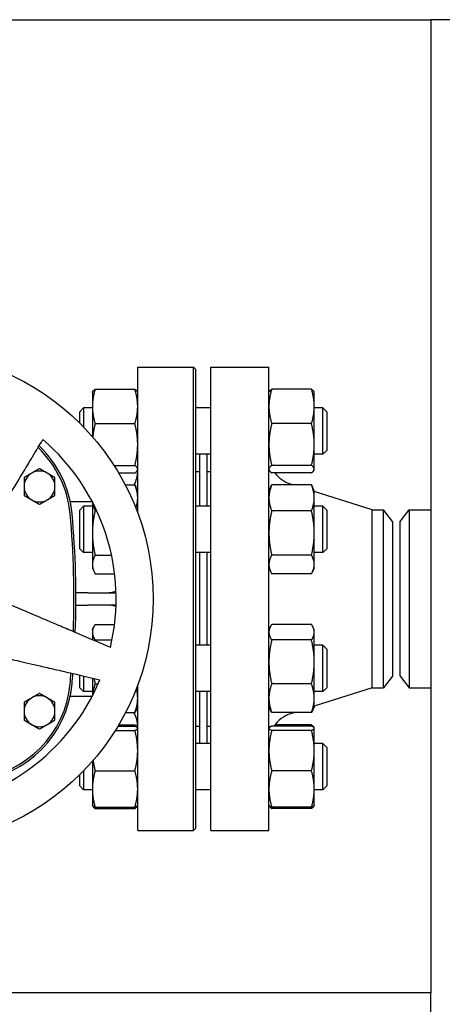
# Model space of a CAD drawing. Header units: inches. Extents: x 18 to 846, y -67 to 561.
# Tile 497 of 656: x 499 to 506, y 277 to 293. Entities that reach past the tile are written whole.
import ezdxf

# ---------------------------------------------------------------- set-up
doc = ezdxf.new("R2010")
doc.units = ezdxf.units.IN
doc.header["$LTSCALE"] = 24
doc.header["$MEASUREMENT"] = 0
doc.layers.add('Visible (ANSI)', color=7, linetype='Continuous', lineweight=30)

msp = doc.modelspace()

# ---------------------------------------------------------------- linework, layer by layer
at = {"layer": 'Visible (ANSI)'}
for p, q in [((476.73293, 293.04286), (505.92843, 293.04286)), ((505.92843, 293.04286), (505.92843, 277.29286)), ((506.30343, 293.04286), (505.92843, 293.04286)), ((501.18343, 285.05981), (501.18343, 287.41786)), ((501.18343, 287.41786), (502.08968, 287.41786)), ((502.08968, 279.91786), (502.08968, 287.41786)), ((502.12093, 287.38661), (502.08968, 287.41786)), ((502.12093, 287.38661), (502.12093, 279.94911)), ((502.36843, 279.91786), (502.36843, 287.41786)), ((502.36843, 287.41786), (503.30843, 287.41786)), ((503.30843, 279.91786), (503.30843, 287.41786)), ((500.49452, 287.06055), (501.13834, 287.06055)), ((503.99734, 287.06055), (503.35352, 287.06055)), ((500.44943, 287.00907), (500.45358, 287.01797)), ((500.44943, 287.00907), (500.44943, 286.78257)), ((501.18343, 287.00907), (501.17928, 287.01797)), ((503.30843, 287.00907), (503.31258, 287.01797)), ((504.04243, 287.00907), (504.03828, 287.01797)), ((504.04243, 286.78257), (504.04243, 287.00907)), ((500.24593, 286.69657), (500.30843, 286.75907)), ((500.30843, 286.75907), (500.30843, 286.44894)), ((500.44943, 286.75907), (500.30843, 286.75907)), ((500.44943, 286.78257), (500.44943, 286.29536)), ((502.36843, 286.75907), (502.12093, 286.75907)), ((504.04243, 286.16634), (504.04243, 286.78257)), ((504.18343, 286.75907), (504.04243, 286.75907)), ((504.18343, 286.00907), (504.18343, 286.75907)), ((504.24593, 286.69657), (504.18343, 286.75907)), ((500.24593, 286.51213), (500.24593, 286.69657)), ((504.24593, 286.69657), (504.24593, 286.07157)), ((500.49452, 286.50458), (501.13834, 286.50458)), ((503.99734, 286.50458), (503.35352, 286.50458)), ((504.04243, 285.76785), (504.04243, 286.16634)), ((502.36843, 286.00907), (502.12093, 286.00907)), ((502.18343, 286.00907), (502.18343, 285.16795)), ((502.30343, 286.00907), (502.30343, 285.16795)), ((504.18343, 286.00907), (504.04243, 286.00907)), ((504.24593, 286.07157), (504.18343, 286.00907)), ((500.79994, 285.8281), (501.13834, 285.8281)), ((503.99734, 285.8281), (503.35352, 285.8281)), ((504.04243, 285.75907), (504.04243, 285.76785)), ((500.87429, 285.70759), (501.13834, 285.70759)), ((501.18343, 285.75907), (501.17928, 285.75017)), ((502.12093, 285.72786), (502.18343, 285.72786)), ((502.30843, 285.60786), (502.30343, 285.60786)), ((502.30843, 285.16795), (502.30843, 285.72786)), ((502.30843, 285.72786), (502.36843, 285.72786)), ((503.30843, 285.75907), (503.31258, 285.75017)), ((503.99734, 285.70759), (503.35352, 285.70759)), ((504.04243, 285.75907), (504.03828, 285.75017)), ((500.98324, 285.51145), (501.13834, 285.51145)), ((501.18343, 285.41795), (501.1543, 285.48041)), ((503.30843, 285.41795), (503.33755, 285.48041)), ((503.99734, 285.51145), (503.35352, 285.51145)), ((503.70754, 285.51145), (503.65745, 285.52732)), ((504.04243, 285.41795), (504.0133, 285.48041)), ((504.04243, 285.30249), (504.04243, 285.41795)), ((504.98176, 285.10786), (504.04243, 285.40538)), ((504.04243, 284.73427), (504.04243, 285.30249)), ((500.09053, 285.24267), (500.44673, 285.24267)), ((500.24593, 285.10545), (500.30843, 285.16795)), ((500.30843, 285.16795), (500.30843, 284.41795)), ((500.44943, 285.16795), (500.30843, 285.16795)), ((500.44943, 285.2375), (500.44943, 284.73427)), ((502.36843, 285.16795), (502.12093, 285.16795)), ((504.18343, 285.16795), (504.04243, 285.16795)), ((504.18343, 284.41795), (504.18343, 285.16795)), ((504.24593, 285.10545), (504.18343, 285.16795)), ((500.24593, 284.48045), (500.24593, 285.10545)), ((500.49452, 285.09352), (500.52009, 285.09352)), ((503.99734, 285.09352), (503.35352, 285.09352)), ((504.24593, 285.10545), (504.24593, 284.48045)), ((504.98176, 282.22786), (504.98176, 285.10786)), ((504.98176, 285.10786), (505.16456, 285.10786)), ((505.16456, 282.22786), (505.16456, 285.10786)), ((505.30843, 284.92036), (505.16456, 285.10786)), ((505.43343, 284.92036), (505.5773, 285.10786)), ((505.5773, 285.10786), (505.5773, 282.22786)), ((505.5773, 285.10786), (505.92843, 285.10786)), ((505.30843, 284.92036), (505.30843, 282.41536)), ((505.43343, 282.41536), (505.43343, 284.92036)), ((500.44943, 284.73427), (500.44943, 284.22474)), ((504.04243, 284.22474), (504.04243, 284.73427)), ((500.24593, 284.48045), (500.30843, 284.41795)), ((500.44943, 284.41795), (500.30843, 284.41795)), ((500.49452, 284.37502), (500.75908, 284.37502)), ((502.36843, 284.41795), (502.12093, 284.41795)), ((502.18343, 284.41795), (502.18343, 282.91778)), ((502.30343, 284.41795), (502.30343, 282.91778)), ((502.30843, 282.91778), (502.30843, 284.41795)), ((503.99734, 284.37502), (503.35352, 284.37502)), ((504.18343, 284.41795), (504.04243, 284.41795)), ((504.24593, 284.48045), (504.18343, 284.41795)), ((500.44943, 284.22474), (500.44943, 284.16795)), ((500.44943, 284.16795), (500.47855, 284.1055)), ((503.30843, 284.16795), (503.33755, 284.1055)), ((504.04243, 284.16795), (504.0133, 284.1055)), ((504.04243, 284.16795), (504.04243, 284.22474)), ((500.49452, 284.07445), (500.80903, 284.07445)), ((503.99734, 284.07445), (503.35352, 284.07445)), ((500.37843, 283.76786), (500.1831, 283.76786)), ((500.37843, 283.76786), (500.83196, 283.76786)), ((500.1831, 283.56786), (500.37843, 283.56786)), ((500.83196, 283.56786), (500.37843, 283.56786)), ((500.44943, 283.16778), (500.46891, 283.20954)), ((500.49452, 283.25433), (500.80819, 283.25433)), ((503.30843, 283.16778), (503.32791, 283.20954)), ((503.99734, 283.25433), (503.35352, 283.25433)), ((504.04243, 283.16778), (504.02295, 283.20954)), ((500.44943, 283.16778), (500.44943, 283.12862)), ((500.44943, 283.12862), (500.44943, 283.00676)), ((504.04243, 283.12862), (504.04243, 283.16778)), ((504.04243, 282.64714), (504.04243, 283.12862)), ((500.49452, 283.00292), (500.76777, 283.00292)), ((502.36843, 282.91778), (502.12093, 282.91778)), ((503.99734, 283.00292), (503.35352, 283.00292)), ((504.18343, 282.91778), (504.04243, 282.91778)), ((504.18343, 282.16778), (504.18343, 282.91778)), ((504.24593, 282.85528), (504.18343, 282.91778)), ((504.24593, 282.85528), (504.24593, 282.23028)), ((504.04243, 282.06129), (504.04243, 282.64714)), ((500.24593, 282.23028), (500.24593, 282.43366)), ((500.30843, 282.41923), (500.30843, 282.16778)), ((505.30843, 282.41536), (505.16456, 282.22786)), ((505.43343, 282.41536), (505.5773, 282.22786)), ((500.44943, 282.38668), (500.44943, 282.09823)), ((500.49452, 282.29136), (500.54233, 282.29136)), ((501.18343, 279.91786), (501.18343, 282.27592)), ((503.99734, 282.29136), (503.35352, 282.29136)), ((500.24593, 282.23028), (500.30843, 282.16778)), ((500.44943, 282.16778), (500.30843, 282.16778)), ((502.36843, 282.16778), (502.12093, 282.16778)), ((502.18343, 282.16778), (502.18343, 281.32666)), ((502.30343, 282.16778), (502.30343, 281.32666)), ((502.30843, 281.60786), (502.30843, 282.16778)), ((504.98176, 282.22786), (504.04243, 281.93035)), ((504.18343, 282.16778), (504.04243, 282.16778)), ((504.24593, 282.23028), (504.18343, 282.16778)), ((504.98176, 282.22786), (505.16456, 282.22786)), ((505.5773, 282.22786), (505.92843, 282.22786)), ((500.09053, 282.09306), (500.44673, 282.09306)), ((504.04243, 281.91778), (504.04243, 282.06129)), ((500.98684, 281.83122), (501.13834, 281.83122)), ((501.18343, 281.91778), (501.16395, 281.87601)), ((503.30843, 281.91778), (503.32791, 281.87601)), ((503.99734, 281.83122), (503.35352, 281.83122)), ((503.72946, 281.83122), (503.65745, 281.80841)), ((504.04243, 281.91778), (504.02295, 281.87601)), ((500.87429, 281.62814), (501.13834, 281.62814)), ((502.30843, 281.72786), (502.30343, 281.72786)), ((503.99734, 281.62814), (503.40575, 281.62814)), ((500.8205, 281.54002), (501.13834, 281.54002)), ((500.86214, 281.60778), (501.13834, 281.60778)), ((501.18214, 281.57943), (501.17928, 281.58556)), ((501.18343, 281.57666), (501.18214, 281.57943)), ((502.12093, 281.60786), (502.18343, 281.60786)), ((502.30843, 281.60786), (502.36843, 281.60786)), ((503.30843, 281.57666), (503.30972, 281.57943)), ((503.99734, 281.60778), (503.35352, 281.60778)), ((503.99734, 281.54002), (503.35352, 281.54002)), ((504.04114, 281.57943), (504.03828, 281.58556)), ((504.04243, 281.57666), (504.04114, 281.57943)), ((504.04243, 281.5739), (504.04243, 281.57666)), ((504.04243, 281.21196), (504.04243, 281.5739)), ((502.36843, 281.32666), (502.12093, 281.32666)), ((504.18343, 281.32666), (504.04243, 281.32666)), ((504.18343, 280.57666), (504.18343, 281.32666)), ((504.24593, 281.26416), (504.18343, 281.32666)), ((504.04243, 280.58972), (504.04243, 281.21196)), ((504.24593, 281.26416), (504.24593, 280.63916)), ((500.44943, 281.04037), (500.44943, 280.58972)), ((500.24593, 280.63916), (500.24593, 280.8236)), ((500.30843, 280.88679), (500.30843, 280.57666)), ((500.49452, 280.8839), (501.13834, 280.8839)), ((503.99734, 280.8839), (503.35352, 280.8839)), ((500.24593, 280.63916), (500.30843, 280.57666)), ((500.44943, 280.57666), (500.30843, 280.57666)), ((500.44943, 280.58972), (500.44943, 280.32666)), ((502.36843, 280.57666), (502.12093, 280.57666)), ((504.04243, 280.32666), (504.04243, 280.58972)), ((504.18343, 280.57666), (504.04243, 280.57666)), ((504.24593, 280.63916), (504.18343, 280.57666)), ((500.44943, 280.32666), (500.45072, 280.32389)), ((500.45072, 280.32389), (500.45358, 280.31776)), ((500.49452, 280.29554), (501.13834, 280.29554)), ((500.49452, 280.27518), (501.13834, 280.27518)), ((501.18214, 280.32389), (501.17928, 280.31776)), ((501.18343, 280.32666), (501.18214, 280.32389)), ((503.30843, 280.32666), (503.30972, 280.32389)), ((503.30972, 280.32389), (503.31258, 280.31776)), ((503.99734, 280.29554), (503.35352, 280.29554)), ((503.99734, 280.27518), (503.35352, 280.27518)), ((504.04114, 280.32389), (504.03828, 280.31776)), ((504.04243, 280.32666), (504.04114, 280.32389)), ((501.18343, 279.91786), (502.08968, 279.91786)), ((502.12093, 279.94911), (502.08968, 279.91786)), ((502.36843, 279.91786), (503.30843, 279.91786)), ((505.92843, 277.29286), (476.73293, 277.29286)), ((505.92843, 276.91786), (505.92843, 277.29286))]:
    msp.add_line(p, q, dxfattribs=at)
msp.add_circle((497.43343, 283.66786), 4, dxfattribs=at)
for centre, radius, start, end in [((497.43343, 283.66786), 3.4, 346.64927, 49.35073), ((498.39521, 284.88671), 1.70103, 5.255296, 46.325001), ((498.39521, 284.88671), 1.73228, 5.255296, 46.557354), ((499.59288, 285.48676), 0.25, 120, 180), ((499.59288, 285.48676), 0.25, 60, 120), ((499.59288, 285.48676), 0.25, 0, 60), ((500.68343, 285.74267), 0.5, 332.456088, 0), ((503.80843, 286.00398), 0.5, 216.354251, 252.425284), ((499.59288, 285.48676), 0.25, 180, 240), ((499.59288, 285.48676), 0.25, 300, 0), ((499.59288, 285.48676), 0.25, 240, 300), ((485.14406, 283.66786), 15.00812, 357.972631, 5.255296), ((485.14406, 283.66786), 15.03937, 357.927003, 5.255296), ((485.14406, 283.66786), 15.00812, 354.744704, 355.408408), ((485.14406, 283.66786), 15.03937, 354.744704, 355.39081), ((497.43343, 283.66786), 3.4, 274.64927, 337.35073), ((498.39521, 282.44902), 1.70103, 275.817836, 354.744707), ((498.39521, 282.44902), 1.73228, 275.817836, 354.744707), ((499.59288, 281.84897), 0.25, 60, 120), ((499.59288, 281.84897), 0.25, 120, 180), ((499.59288, 281.84897), 0.25, 0, 60), ((499.59288, 281.84897), 0.25, 180, 240), ((499.59288, 281.84897), 0.25, 300, 0), ((500.68343, 281.59306), 0.5, 0, 28.445161), ((503.80843, 281.33175), 0.5, 107.574716, 146.49188), ((499.59288, 281.84897), 0.25, 240, 300)]:
    msp.add_arc(centre, radius, start, end, dxfattribs=at)
for points, weights in [([(500.49452, 287.06055), (500.44943, 286.91158), (500.44943, 286.78257)], [1, 1.0379548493, 1]), ([(500.45358, 287.01797), (500.46286, 287.03788), (500.49452, 287.06055)], [1.01611555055, 1.02634702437, 1]), ([(501.18343, 286.78257), (501.18343, 286.91158), (501.13834, 287.06055)], [1, 1.0379548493, 1]), ([(501.13834, 287.06055), (501.16999, 287.03788), (501.17928, 287.01797)], [1, 1.02634702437, 1.01611555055]), ([(503.35352, 287.06055), (503.30843, 286.91158), (503.30843, 286.78257)], [1, 1.0379548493, 1]), ([(503.31258, 287.01797), (503.32186, 287.03788), (503.35352, 287.06055)], [1.01611555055, 1.02634702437, 1]), ([(503.99734, 287.06055), (504.02899, 287.03788), (504.03828, 287.01797)], [1, 1.02634702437, 1.01611555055]), ([(504.04243, 286.78257), (504.04243, 286.91158), (503.99734, 287.06055)], [1, 1.0379548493, 1]), ([(500.44943, 286.78257), (500.44943, 286.65355), (500.49452, 286.50458)], [1, 1.0379548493, 1]), ([(501.13834, 286.50458), (501.18343, 286.65355), (501.18343, 286.78257)], [1, 1.0379548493, 1]), ([(503.30843, 286.78257), (503.30843, 286.65355), (503.35352, 286.50458)], [1, 1.0379548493, 1]), ([(503.99734, 286.50458), (504.04243, 286.65355), (504.04243, 286.78257)], [1, 1.0379548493, 1]), ([(500.49452, 286.50458), (500.46595, 286.38976), (500.45567, 286.28819)], [1, 1.02371349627, 1.01779547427]), ([(501.18343, 286.16634), (501.18343, 286.32332), (501.13834, 286.50458)], [1, 1.0379548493, 1]), ([(503.35352, 286.50458), (503.30843, 286.32332), (503.30843, 286.16634)], [1, 1.0379548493, 1]), ([(504.04243, 286.16634), (504.04243, 286.32332), (503.99734, 286.50458)], [1, 1.0379548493, 1]), ([(498.57448, 284.46038), (498.88597, 284.97879), (499.64828, 286.24748)], [2.0263127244, 1.58117079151, 1]), ([(501.13834, 285.8281), (501.18343, 286.00936), (501.18343, 286.16634)], [1, 1.0379548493, 1]), ([(503.30843, 286.16634), (503.30843, 286.00936), (503.35352, 285.8281)], [1, 1.0379548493, 1]), ([(503.99734, 285.8281), (504.04243, 286.00936), (504.04243, 286.16634)], [1, 1.0379548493, 1]), ([(499.59288, 285.77544), (499.52589, 285.73676), (499.46788, 285.70327)], [1.01001874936, 1.04314139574, 1]), ([(499.71788, 285.70327), (499.65986, 285.73676), (499.59288, 285.77544)], [1, 1.04314139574, 1.01001874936]), ([(501.18343, 285.76785), (501.18343, 285.79581), (501.13834, 285.8281)], [1, 1.0379548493, 1]), ([(501.13834, 285.70759), (501.18343, 285.73988), (501.18343, 285.76785)], [1, 1.0379548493, 1]), ([(503.35352, 285.8281), (503.30843, 285.79581), (503.30843, 285.76785)], [1, 1.0379548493, 1]), ([(503.30843, 285.76785), (503.30843, 285.73988), (503.35352, 285.70759)], [1, 1.0379548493, 1]), ([(504.04243, 285.76785), (504.04243, 285.79581), (503.99734, 285.8281)], [1, 1.0379548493, 1]), ([(503.99734, 285.70759), (504.04243, 285.73988), (504.04243, 285.76785)], [1, 1.0379548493, 1]), ([(499.46788, 285.70327), (499.40986, 285.66978), (499.34288, 285.6311)], [1, 1.04314139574, 1.01001874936]), ([(499.34288, 285.6311), (499.34288, 285.55375), (499.34288, 285.48676)], [1.01001874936, 1.04314139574, 1]), ([(499.84288, 285.6311), (499.77589, 285.66978), (499.71788, 285.70327)], [1.01001874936, 1.04314139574, 1]), ([(499.84288, 285.48676), (499.84288, 285.55375), (499.84288, 285.6311)], [1, 1.04314139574, 1.01001874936]), ([(499.34288, 285.48676), (499.34288, 285.41978), (499.34288, 285.34242)], [1, 1.04314139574, 1.01001874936]), ([(499.84288, 285.34242), (499.84288, 285.41978), (499.84288, 285.48676)], [1.01001874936, 1.04314139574, 1]), ([(501.13834, 285.51145), (501.14724, 285.49556), (501.1543, 285.48041)], [1, 1.00727059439, 1.01175569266]), ([(501.18343, 285.30249), (501.18343, 285.39947), (501.13834, 285.51145)], [1, 1.0379548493, 1]), ([(503.35352, 285.51145), (503.30843, 285.39947), (503.30843, 285.30249)], [1, 1.0379548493, 1]), ([(503.33755, 285.48041), (503.34462, 285.49556), (503.35352, 285.51145)], [1.01175569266, 1.00727059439, 1]), ([(504.04243, 285.30249), (504.04243, 285.39947), (503.99734, 285.51145)], [1, 1.0379548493, 1]), ([(503.99734, 285.51145), (504.00624, 285.49556), (504.0133, 285.48041)], [1, 1.00727059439, 1.01175569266]), ([(499.34288, 285.34242), (499.40986, 285.30375), (499.46788, 285.27026)], [1.01001874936, 1.04314139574, 1]), ([(499.71788, 285.27026), (499.77589, 285.30375), (499.84288, 285.34242)], [1, 1.04314139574, 1.01001874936]), ([(501.15416, 285.13625), (501.18343, 285.22334), (501.18343, 285.30249)], [1.01166334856, 1.03075886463, 1]), ([(503.30843, 285.30249), (503.30843, 285.20551), (503.35352, 285.09352)], [1, 1.0379548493, 1]), ([(503.99734, 285.09352), (504.04243, 285.20551), (504.04243, 285.30249)], [1, 1.0379548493, 1]), ([(499.46788, 285.27026), (499.52589, 285.23676), (499.59288, 285.19809)], [1, 1.04314139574, 1.01001874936]), ([(499.59288, 285.19809), (499.65986, 285.23676), (499.71788, 285.27026)], [1.01001874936, 1.04314139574, 1]), ([(500.4561, 285.22461), (500.46653, 285.16304), (500.49452, 285.09352)], [1.01802623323, 1.02322609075, 1]), ([(500.49452, 285.09352), (500.44943, 284.901), (500.44943, 284.73427)], [1, 1.0379548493, 1]), ([(503.35352, 285.09352), (503.30843, 284.901), (503.30843, 284.73427)], [1, 1.0379548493, 1]), ([(504.04243, 284.73427), (504.04243, 284.901), (503.99734, 285.09352)], [1, 1.0379548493, 1]), ([(500.44943, 284.73427), (500.44943, 284.56754), (500.49452, 284.37502)], [1, 1.0379548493, 1]), ([(503.30843, 284.73427), (503.30843, 284.56754), (503.35352, 284.37502)], [1, 1.0379548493, 1]), ([(503.99734, 284.37502), (504.04243, 284.56754), (504.04243, 284.73427)], [1, 1.0379548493, 1]), ([(500.49452, 284.37502), (500.44943, 284.29448), (500.44943, 284.22474)], [1, 1.0379548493, 1]), ([(503.35352, 284.37502), (503.30843, 284.29448), (503.30843, 284.22474)], [1, 1.0379548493, 1]), ([(504.04243, 284.22474), (504.04243, 284.29448), (503.99734, 284.37502)], [1, 1.0379548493, 1]), ([(500.44943, 284.22474), (500.44943, 284.15499), (500.49452, 284.07445)], [1, 1.0379548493, 1]), ([(503.30843, 284.22474), (503.30843, 284.15499), (503.35352, 284.07445)], [1, 1.0379548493, 1]), ([(503.99734, 284.07445), (504.04243, 284.15499), (504.04243, 284.22474)], [1, 1.0379548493, 1]), ([(500.74154, 282.88277), (499.3791, 283.46109), (498.82239, 283.6974)], [1, 1.58117079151, 2.0263127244]), ([(500.49452, 283.25433), (500.44943, 283.18696), (500.44943, 283.12862)], [1, 1.0379548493, 1]), ([(503.35352, 283.25433), (503.30843, 283.18696), (503.30843, 283.12862)], [1, 1.0379548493, 1]), ([(504.04243, 283.12862), (504.04243, 283.18696), (503.99734, 283.25433)], [1, 1.0379548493, 1]), ([(500.44943, 283.12862), (500.44943, 283.07028), (500.49452, 283.00292)], [1, 1.0379548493, 1]), ([(503.30843, 283.12862), (503.30843, 283.07028), (503.35352, 283.00292)], [1, 1.0379548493, 1]), ([(503.99734, 283.00292), (504.04243, 283.07028), (504.04243, 283.12862)], [1, 1.0379548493, 1]), ([(500.49452, 283.00292), (500.49286, 282.99592), (500.49127, 282.989)], [1, 1.00134290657, 1.00259078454]), ([(503.35352, 283.00292), (503.30843, 282.81226), (503.30843, 282.64714)], [1, 1.0379548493, 1]), ([(504.04243, 282.64714), (504.04243, 282.81226), (503.99734, 283.00292)], [1, 1.0379548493, 1]), ([(498.53976, 282.82756), (499.12905, 282.69151), (500.57122, 282.35856)], [2.0263127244, 1.58117079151, 1]), ([(503.30843, 282.64714), (503.30843, 282.48202), (503.35352, 282.29136)], [1, 1.0379548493, 1]), ([(503.99734, 282.29136), (504.04243, 282.48202), (504.04243, 282.64714)], [1, 1.0379548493, 1]), ([(500.49452, 282.29136), (500.4573, 282.18959), (500.45087, 282.10101)], [1, 1.03112406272, 1.011202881]), ([(500.47551, 282.38066), (500.48365, 282.33731), (500.49452, 282.29136)], [1.01361558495, 1.00889011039, 1]), ([(503.35352, 282.29136), (503.30843, 282.16807), (503.30843, 282.06129)], [1, 1.0379548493, 1]), ([(504.04243, 282.06129), (504.04243, 282.16807), (503.99734, 282.29136)], [1, 1.0379548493, 1]), ([(499.59288, 282.13764), (499.52589, 282.09897), (499.46788, 282.06547)], [1.01001874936, 1.04314139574, 1]), ([(499.71788, 282.06547), (499.65986, 282.09897), (499.59288, 282.13764)], [1, 1.04314139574, 1.01001874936]), ([(501.18343, 282.06129), (501.18343, 282.13703), (501.16159, 282.21844)], [1, 1.0266269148, 1.01589404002]), ([(499.46788, 282.06547), (499.40986, 282.03198), (499.34288, 281.9933)], [1, 1.04314139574, 1.01001874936]), ([(499.34288, 281.9933), (499.34288, 281.91595), (499.34288, 281.84897)], [1.01001874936, 1.04314139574, 1]), ([(499.84288, 281.9933), (499.77589, 282.03198), (499.71788, 282.06547)], [1.01001874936, 1.04314139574, 1]), ([(499.84288, 281.84897), (499.84288, 281.91595), (499.84288, 281.9933)], [1, 1.04314139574, 1.01001874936]), ([(501.13834, 281.83122), (501.18343, 281.95451), (501.18343, 282.06129)], [1, 1.0379548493, 1]), ([(503.30843, 282.06129), (503.30843, 281.95451), (503.35352, 281.83122)], [1, 1.0379548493, 1]), ([(503.99734, 281.83122), (504.04243, 281.95451), (504.04243, 282.06129)], [1, 1.0379548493, 1]), ([(499.34288, 281.84897), (499.34288, 281.78198), (499.34288, 281.70463)], [1, 1.04314139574, 1.01001874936]), ([(499.84288, 281.70463), (499.84288, 281.78198), (499.84288, 281.84897)], [1.01001874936, 1.04314139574, 1]), ([(501.16395, 281.87601), (501.15392, 281.8545), (501.13834, 281.83122)], [1.01696531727, 1.01279805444, 1]), ([(503.35352, 281.83122), (503.33793, 281.8545), (503.32791, 281.87601)], [1, 1.01279805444, 1.01696531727]), ([(504.02295, 281.87601), (504.01292, 281.8545), (503.99734, 281.83122)], [1.01696531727, 1.01279805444, 1]), ([(499.34288, 281.70463), (499.40986, 281.66595), (499.46788, 281.63246)], [1.01001874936, 1.04314139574, 1]), ([(499.46788, 281.63246), (499.52589, 281.59897), (499.59288, 281.56029)], [1, 1.04314139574, 1.01001874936]), ([(499.59288, 281.56029), (499.65986, 281.59897), (499.71788, 281.63246)], [1.01001874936, 1.04314139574, 1]), ([(499.71788, 281.63246), (499.77589, 281.66595), (499.84288, 281.70463)], [1, 1.04314139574, 1.01001874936]), ([(501.13834, 281.62814), (501.16999, 281.60547), (501.17928, 281.58556)], [1, 1.02634702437, 1.01611555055]), ([(501.14514, 281.60495), (501.14189, 281.61643), (501.13834, 281.62814)], [1.00532800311, 1.00288298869, 1]), ([(504.00414, 281.60495), (504.00089, 281.61643), (503.99734, 281.62814)], [1.00532800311, 1.00288298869, 1]), ([(503.99734, 281.62814), (504.02899, 281.60547), (504.03828, 281.58556)], [1, 1.02634702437, 1.01611555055]), ([(501.18343, 281.5739), (501.18343, 281.58962), (501.13834, 281.60778)], [1, 1.0379548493, 1]), ([(501.13834, 281.54002), (501.18343, 281.55817), (501.18343, 281.5739)], [1, 1.0379548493, 1]), ([(501.18343, 281.21196), (501.18343, 281.36421), (501.13834, 281.54002)], [1, 1.0379548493, 1]), ([(503.35352, 281.60778), (503.30843, 281.58962), (503.30843, 281.5739)], [1, 1.0379548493, 1]), ([(503.30843, 281.5739), (503.30843, 281.55817), (503.35352, 281.54002)], [1, 1.0379548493, 1]), ([(503.35352, 281.54002), (503.30843, 281.36421), (503.30843, 281.21196)], [1, 1.0379548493, 1]), ([(504.04243, 281.5739), (504.04243, 281.58962), (503.99734, 281.60778)], [1, 1.0379548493, 1]), ([(503.99734, 281.54002), (504.04243, 281.55817), (504.04243, 281.5739)], [1, 1.0379548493, 1]), ([(504.04243, 281.21196), (504.04243, 281.36421), (503.99734, 281.54002)], [1, 1.0379548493, 1]), ([(501.13834, 280.8839), (501.18343, 281.0597), (501.18343, 281.21196)], [1, 1.0379548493, 1]), ([(503.30843, 281.21196), (503.30843, 281.0597), (503.35352, 280.8839)], [1, 1.0379548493, 1]), ([(503.99734, 280.8839), (504.04243, 281.0597), (504.04243, 281.21196)], [1, 1.0379548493, 1]), ([(500.46059, 281.05323), (500.47165, 280.97306), (500.49452, 280.8839)], [1.01897706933, 1.01889530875, 1]), ([(500.49452, 280.8839), (500.44943, 280.72625), (500.44943, 280.58972)], [1, 1.0379548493, 1]), ([(501.18343, 280.58972), (501.18343, 280.72625), (501.13834, 280.8839)], [1, 1.0379548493, 1]), ([(503.35352, 280.8839), (503.30843, 280.72625), (503.30843, 280.58972)], [1, 1.0379548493, 1]), ([(504.04243, 280.58972), (504.04243, 280.72625), (503.99734, 280.8839)], [1, 1.0379548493, 1]), ([(500.44943, 280.58972), (500.44943, 280.45319), (500.49452, 280.29554)], [1, 1.0379548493, 1]), ([(501.13834, 280.29554), (501.18343, 280.45319), (501.18343, 280.58972)], [1, 1.0379548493, 1]), ([(503.30843, 280.58972), (503.30843, 280.45319), (503.35352, 280.29554)], [1, 1.0379548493, 1]), ([(503.99734, 280.29554), (504.04243, 280.45319), (504.04243, 280.58972)], [1, 1.0379548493, 1]), ([(500.49452, 280.29554), (500.45687, 280.3107), (500.45072, 280.32389)], [1, 1.0314924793, 1.01072411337]), ([(500.45194, 280.32169), (500.45985, 280.30001), (500.49452, 280.27518)], [1.01375847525, 1.02892942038, 1]), ([(501.18214, 280.32389), (501.17599, 280.3107), (501.13834, 280.29554)], [1.01072411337, 1.0314924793, 1]), ([(501.13834, 280.27518), (501.17301, 280.30001), (501.18091, 280.32169)], [1, 1.02892942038, 1.01375847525]), ([(503.35352, 280.29554), (503.31587, 280.3107), (503.30972, 280.32389)], [1, 1.0314924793, 1.01072411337]), ([(503.31094, 280.32169), (503.31885, 280.30001), (503.35352, 280.27518)], [1.01375847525, 1.02892942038, 1]), ([(504.04114, 280.32389), (504.03499, 280.3107), (503.99734, 280.29554)], [1.01072411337, 1.0314924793, 1]), ([(503.99734, 280.27518), (504.03201, 280.30001), (504.03991, 280.32169)], [1, 1.02892942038, 1.01375847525])]:
    msp.add_rational_spline(points, weights, degree=2, dxfattribs=at)
for points in [[(500.68343, 283.76786), (500.73166, 283.76786), (500.78237, 283.77527), (500.83121, 283.79027)], [(500.83121, 283.54546), (500.78237, 283.56046), (500.73166, 283.56786), (500.68343, 283.56786)]]:
    msp.add_open_spline(points, degree=3, dxfattribs=at)

doc.saveas('drawing.dxf')
